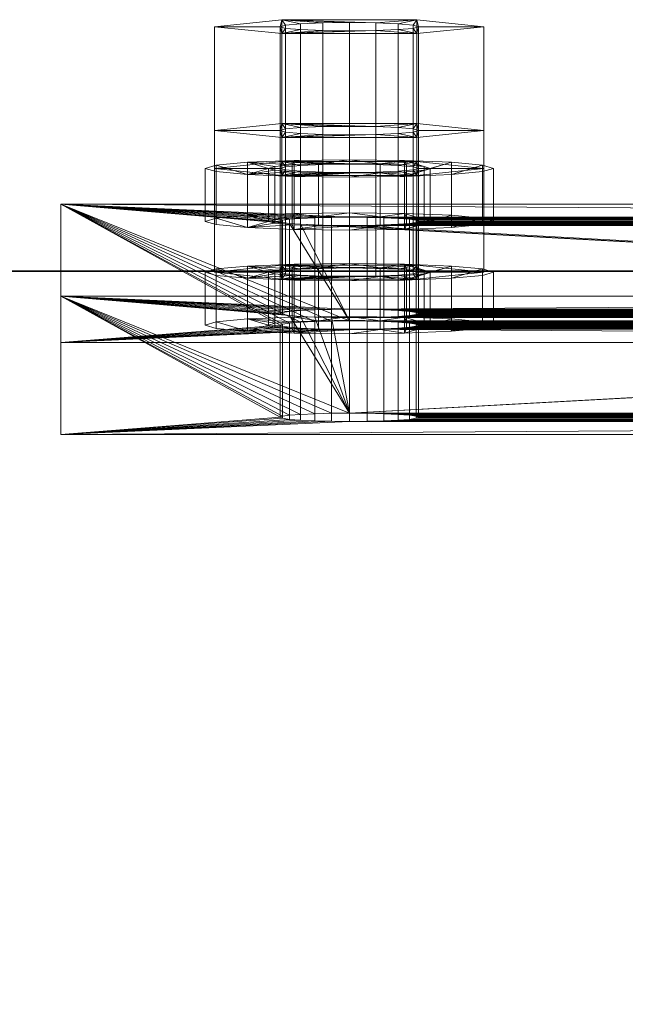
# Model space of a CAD drawing. Extents: x -0.3 to 41.3, y 0 to 17.8.
# Tile 389 of 625: x 22.2969 to 22.3494, y 9.0724 to 9.1578. Entities that reach past the tile are written whole.
import ezdxf

# ---------------------------------------------------------------- set-up
doc = ezdxf.new("R2010")
doc.units = 0
doc.header["$MEASUREMENT"] = 0
for name, color, linetype, lineweight in [('ANILHAS', 135, 'Continuous', 0), ('PLACAS_DE_BASE', 144, 'Continuous', 0), ('PORCAS', 157, 'Continuous', 0)]:
    doc.layers.add(name, color=color, linetype=linetype, lineweight=lineweight)
for name, color, linetype in [('V110', 7, 'Continuous'), ('V211', 7, 'Continuous'), ('V304', 7, 'Continuous')]:
    doc.layers.add(name, color=color, linetype=linetype)

msp = doc.modelspace()

# ---------------------------------------------------------------- linework, layer by layer
at = {"layer": 'V110', "color": 252, "true_color": 0x838383}
for points, invisible_edges in [([(24.88823, 9.13598, 196.60001), (18.82079, 9.13598, 196.60001), (18.82079, 8.98598, 196.60001)], 12), ([(24.88823, 9.13598, 196.00001), (18.82079, 9.13598, 196.00001), (18.82079, 8.98598, 196.00001)], 12), ([(24.88823, 9.13598, 196.60001), (18.82079, 8.98598, 196.60001), (24.88823, 8.98598, 196.60001)], 9), ([(24.88823, 9.13598, 196.00001), (18.82079, 8.98598, 196.00001), (24.88823, 8.98598, 196.00001)], 9)]:
    msp.add_3dface(points, dxfattribs=dict(at, invisible_edges=invisible_edges))
msp.add_3dface([(24.88823, 9.13598, 196.60001), (18.82079, 9.13598, 196.60001), (18.82079, 9.13598, 196.00001), (24.88823, 9.13598, 196.00001)], dxfattribs=at)
at = {"layer": 'V211', "color": 252, "true_color": 0x838383}
for points, invisible_edges in [([(24.88823, 9.13598, 199.55), (18.82079, 9.13598, 199.55), (18.82079, 8.98598, 199.55)], 12), ([(24.88823, 9.13598, 198.95), (18.82079, 9.13598, 198.95), (18.82079, 8.98598, 198.95)], 12), ([(24.88823, 9.13598, 199.55), (18.82079, 8.98598, 199.55), (24.88823, 8.98598, 199.55)], 9), ([(24.88823, 9.13598, 198.95), (18.82079, 8.98598, 198.95), (24.88823, 8.98598, 198.95)], 9)]:
    msp.add_3dface(points, dxfattribs=dict(at, invisible_edges=invisible_edges))
msp.add_3dface([(24.88823, 9.13598, 199.55), (18.82079, 9.13598, 199.55), (18.82079, 9.13598, 198.95), (24.88823, 9.13598, 198.95)], dxfattribs=at)
at = {"layer": 'V304', "color": 252, "true_color": 0x838383}
for points, invisible_edges in [([(24.88823, 9.13598, 200.60001), (18.82079, 9.13598, 200.60001), (18.82079, 8.98598, 200.60001)], 12), ([(24.88823, 9.13598, 200.30001), (18.82079, 9.13598, 200.30001), (18.82079, 8.98598, 200.30001)], 12), ([(24.88823, 9.13598, 200.60001), (18.82079, 8.98598, 200.60001), (24.88823, 8.98598, 200.60001)], 9), ([(24.88823, 9.13598, 200.30001), (18.82079, 8.98598, 200.30001), (24.88823, 8.98598, 200.30001)], 9)]:
    msp.add_3dface(points, dxfattribs=dict(at, invisible_edges=invisible_edges))
msp.add_3dface([(24.88823, 9.13598, 200.60001), (18.82079, 9.13598, 200.60001), (18.82079, 9.13598, 200.30001), (24.88823, 9.13598, 200.30001)], dxfattribs=at)

# ---------------------------------------------------------------- meshes
at = {"layer": 'ANILHAS'}
mesh = msp.add_polyface(dxfattribs=at)
corners = [(22.31295, 9.1403, 199.57206), (22.31295, 9.14489, 199.57178), (22.3139, 9.14002, 199.56729), (22.3139, 9.14059, 199.57683), (22.3139, 9.14461, 199.56701), (22.3139, 9.14518, 199.57656), (22.31661, 9.13977, 199.56324), (22.31661, 9.14083, 199.58088), (22.31661, 9.14436, 199.56296), (22.31661, 9.14542, 199.58061), (22.31845, 9.1403, 199.57206), (22.31845, 9.14489, 199.57178), (22.31898, 9.14014, 199.56938), (22.31898, 9.14046, 199.57474), (22.31898, 9.14473, 199.56911), (22.31898, 9.14505, 199.57446), (22.3205, 9.14, 199.56712), (22.3205, 9.1406, 199.577), (22.3205, 9.1446, 199.56684), (22.3205, 9.14519, 199.57673), (22.32067, 9.13961, 199.56053), (22.32067, 9.14099, 199.58359), (22.32067, 9.1442, 199.56025), (22.32067, 9.14559, 199.58331), (22.32277, 9.13991, 199.5656), (22.32277, 9.14069, 199.57852), (22.32277, 9.14451, 199.56533), (22.32277, 9.14528, 199.57824), (22.32545, 9.13955, 199.55958), (22.32545, 9.13988, 199.56507), (22.32545, 9.14072, 199.57905), (22.32545, 9.14105, 199.58454), (22.32545, 9.14414, 199.55931), (22.32545, 9.14447, 199.5648), (22.32545, 9.14531, 199.57877), (22.32545, 9.14564, 199.58426), (22.32813, 9.13991, 199.5656), (22.32813, 9.14069, 199.57852), (22.32813, 9.14451, 199.56533), (22.32813, 9.14528, 199.57824), (22.33023, 9.13961, 199.56053), (22.33023, 9.14099, 199.58359), (22.33023, 9.1442, 199.56025), (22.33023, 9.14559, 199.58331), (22.3304, 9.14, 199.56712), (22.3304, 9.1406, 199.577), (22.3304, 9.1446, 199.56684), (22.3304, 9.14519, 199.57673), (22.33192, 9.14014, 199.56938), (22.33192, 9.14046, 199.57474), (22.33192, 9.14473, 199.56911), (22.33192, 9.14505, 199.57446), (22.33245, 9.1403, 199.57206), (22.33245, 9.14489, 199.57178), (22.33429, 9.13977, 199.56324), (22.33429, 9.14083, 199.58088), (22.33429, 9.14436, 199.56296), (22.33429, 9.14542, 199.58061), (22.337, 9.14002, 199.56729), (22.337, 9.14059, 199.57683), (22.337, 9.14461, 199.56701), (22.337, 9.14518, 199.57656), (22.33795, 9.1403, 199.57206), (22.33795, 9.14489, 199.57178)]
mesh.append_faces([[corners[k] for k in face] for face in [(0, 3, 5, 1), (3, 7, 9, 5), (7, 21, 23, 9), (21, 31, 35, 23), (31, 41, 43, 35), (41, 55, 57, 43), (55, 59, 61, 57), (59, 62, 63, 61), (62, 58, 60, 63), (58, 54, 56, 60), (54, 40, 42, 56), (40, 28, 32, 42), (28, 20, 22, 32), (20, 6, 8, 22), (6, 2, 4, 8), (2, 0, 1, 4), (10, 12, 14, 11), (12, 16, 18, 14), (16, 24, 26, 18), (24, 29, 33, 26), (29, 36, 38, 33), (36, 44, 46, 38), (44, 48, 50, 46), (48, 52, 53, 50), (52, 49, 51, 53), (49, 45, 47, 51), (45, 37, 39, 47), (37, 30, 34, 39), (30, 25, 27, 34), (25, 17, 19, 27), (17, 13, 15, 19), (13, 10, 11, 15)]])
mesh.append_faces([[corners[k] for k in face] for face in [(59, 58, 62), (2, 3, 0), (60, 61, 63), (5, 4, 1)]], dxfattribs={"vtx0": -1})
mesh.append_faces([[corners[k] for k in face] for face in [(41, 52, 55), (52, 41, 49), (49, 41, 45), (45, 41, 37), (37, 31, 30), (30, 31, 25), (25, 21, 17), (17, 7, 13), (13, 7, 10), (58, 59, 54), (54, 55, 40), (40, 36, 28), (28, 29, 20), (20, 16, 6), (6, 3, 2), (61, 56, 57), (53, 42, 50), (50, 42, 46), (46, 42, 38), (38, 32, 33), (33, 22, 26), (26, 22, 18), (18, 8, 14), (14, 8, 11), (9, 8, 5), (43, 39, 35), (35, 27, 23), (23, 19, 9)]], dxfattribs={"vtx0": -1, "vtx1": -1})
mesh.append_faces([[corners[k] for k in face] for face in [(40, 55, 52), (6, 10, 7), (57, 42, 53), (11, 8, 9)]], dxfattribs={"vtx0": -1, "vtx1": -1, "vtx2": -1})
mesh.append_faces([[corners[k] for k in face] for face in [(37, 41, 31), (25, 31, 21), (17, 21, 7), (54, 59, 55), (40, 52, 48), (40, 48, 44), (40, 44, 36), (28, 36, 29), (20, 29, 24), (20, 24, 16), (6, 16, 12), (6, 12, 10), (6, 7, 3), (61, 60, 56), (57, 56, 42), (38, 42, 32), (33, 32, 22), (18, 22, 8), (5, 8, 4), (53, 43, 57), (43, 53, 51), (43, 51, 47), (43, 47, 39), (35, 39, 34), (35, 34, 27), (23, 27, 19), (9, 19, 15), (9, 15, 11)]], dxfattribs={"vtx0": -1, "vtx2": -1})
mesh = msp.add_polyface(dxfattribs=at)
corners = [(22.31295, 9.13131, 199.42233), (22.31295, 9.1359, 199.42205), (22.3139, 9.13102, 199.41756), (22.3139, 9.13159, 199.4271), (22.3139, 9.13561, 199.41728), (22.3139, 9.13618, 199.42683), (22.31661, 9.13077, 199.41351), (22.31661, 9.13184, 199.43115), (22.31661, 9.13537, 199.41323), (22.31661, 9.13643, 199.43088), (22.31845, 9.13131, 199.42233), (22.31845, 9.1359, 199.42205), (22.31898, 9.13114, 199.41965), (22.31898, 9.13147, 199.42501), (22.31898, 9.13574, 199.41938), (22.31898, 9.13606, 199.42473), (22.3205, 9.13101, 199.41739), (22.3205, 9.1316, 199.42727), (22.3205, 9.1356, 199.41711), (22.3205, 9.13619, 199.427), (22.32067, 9.13061, 199.4108), (22.32067, 9.132, 199.43386), (22.32067, 9.1352, 199.41053), (22.32067, 9.13659, 199.43358), (22.32277, 9.13092, 199.41587), (22.32277, 9.13169, 199.42879), (22.32277, 9.13551, 199.4156), (22.32277, 9.13628, 199.42851), (22.32545, 9.13056, 199.40985), (22.32545, 9.13089, 199.41534), (22.32545, 9.13173, 199.42932), (22.32545, 9.13205, 199.43481), (22.32545, 9.13515, 199.40958), (22.32545, 9.13548, 199.41507), (22.32545, 9.13632, 199.42904), (22.32545, 9.13665, 199.43453), (22.32813, 9.13092, 199.41587), (22.32813, 9.13169, 199.42879), (22.32813, 9.13551, 199.4156), (22.32813, 9.13628, 199.42851), (22.33023, 9.13061, 199.4108), (22.33023, 9.132, 199.43386), (22.33023, 9.1352, 199.41053), (22.33023, 9.13659, 199.43358), (22.3304, 9.13101, 199.41739), (22.3304, 9.1316, 199.42727), (22.3304, 9.1356, 199.41711), (22.3304, 9.13619, 199.427), (22.33192, 9.13114, 199.41965), (22.33192, 9.13147, 199.42501), (22.33192, 9.13574, 199.41938), (22.33192, 9.13606, 199.42473), (22.33245, 9.13131, 199.42233), (22.33245, 9.1359, 199.42205), (22.33429, 9.13077, 199.41351), (22.33429, 9.13184, 199.43115), (22.33429, 9.13537, 199.41323), (22.33429, 9.13643, 199.43088), (22.337, 9.13102, 199.41756), (22.337, 9.13159, 199.4271), (22.337, 9.13561, 199.41728), (22.337, 9.13618, 199.42683), (22.33795, 9.13131, 199.42233), (22.33795, 9.1359, 199.42205)]
mesh.append_faces([[corners[k] for k in face] for face in [(0, 3, 5, 1), (3, 7, 9, 5), (7, 21, 23, 9), (21, 31, 35, 23), (31, 41, 43, 35), (41, 55, 57, 43), (55, 59, 61, 57), (59, 62, 63, 61), (62, 58, 60, 63), (58, 54, 56, 60), (54, 40, 42, 56), (40, 28, 32, 42), (28, 20, 22, 32), (20, 6, 8, 22), (6, 2, 4, 8), (2, 0, 1, 4), (10, 12, 14, 11), (12, 16, 18, 14), (16, 24, 26, 18), (24, 29, 33, 26), (29, 36, 38, 33), (36, 44, 46, 38), (44, 48, 50, 46), (48, 52, 53, 50), (52, 49, 51, 53), (49, 45, 47, 51), (45, 37, 39, 47), (37, 30, 34, 39), (30, 25, 27, 34), (25, 17, 19, 27), (17, 13, 15, 19), (13, 10, 11, 15)]])
mesh.append_faces([[corners[k] for k in face] for face in [(59, 58, 62), (2, 3, 0), (60, 61, 63), (5, 4, 1)]], dxfattribs={"vtx0": -1})
mesh.append_faces([[corners[k] for k in face] for face in [(41, 52, 55), (52, 41, 49), (49, 41, 45), (45, 41, 37), (37, 31, 30), (30, 31, 25), (25, 21, 17), (17, 7, 13), (13, 7, 10), (58, 59, 54), (54, 55, 40), (40, 36, 28), (28, 29, 20), (20, 16, 6), (6, 3, 2), (61, 56, 57), (53, 42, 50), (50, 42, 46), (46, 42, 38), (38, 32, 33), (33, 22, 26), (26, 22, 18), (18, 8, 14), (14, 8, 11), (9, 8, 5), (43, 39, 35), (35, 27, 23), (23, 19, 9)]], dxfattribs={"vtx0": -1, "vtx1": -1})
mesh.append_faces([[corners[k] for k in face] for face in [(40, 55, 52), (6, 10, 7), (57, 42, 53), (11, 8, 9)]], dxfattribs={"vtx0": -1, "vtx1": -1, "vtx2": -1})
mesh.append_faces([[corners[k] for k in face] for face in [(37, 41, 31), (25, 31, 21), (17, 21, 7), (54, 59, 55), (40, 52, 48), (40, 48, 44), (40, 44, 36), (28, 36, 29), (20, 29, 24), (20, 24, 16), (6, 16, 12), (6, 12, 10), (6, 7, 3), (61, 60, 56), (57, 56, 42), (38, 42, 32), (33, 32, 22), (18, 22, 8), (5, 8, 4), (53, 43, 57), (43, 53, 51), (43, 51, 47), (43, 47, 39), (35, 39, 34), (35, 34, 27), (23, 27, 19), (9, 19, 15), (9, 15, 11)]], dxfattribs={"vtx0": -1, "vtx2": -1})
at = {"layer": 'PLACAS_DE_BASE'}
mesh = msp.add_polyface(dxfattribs=at)
corners = [(22.30045, 9.12182, 199.39786), (22.31945, 9.12332, 199.42281), (22.30045, 9.13382, 199.5975), (22.31965, 9.12323, 199.42126), (22.32025, 9.12314, 199.41982), (22.32121, 9.12307, 199.41858), (22.32245, 9.12301, 199.41763), (22.3239, 9.12297, 199.41703), (22.31965, 9.12341, 199.42437), (22.32025, 9.1235, 199.42581), (22.32121, 9.12357, 199.42705), (22.32245, 9.12363, 199.428), (22.3239, 9.12367, 199.4286), (22.32545, 9.12368, 199.4288), (22.32025, 9.13214, 199.56955), (22.31965, 9.13222, 199.57099), (22.31945, 9.13232, 199.57254), (22.31965, 9.13241, 199.5741), (22.32025, 9.1325, 199.57554), (22.32121, 9.13257, 199.57678), (22.32245, 9.13263, 199.57773), (22.3239, 9.13266, 199.57833), (22.3239, 9.13096, 199.41655), (22.30045, 9.12981, 199.39738), (22.32245, 9.13099, 199.41715), (22.32121, 9.13105, 199.4181), (22.32025, 9.13113, 199.41934), (22.31965, 9.13121, 199.42079), (22.31945, 9.13131, 199.42234), (22.30045, 9.1418, 199.59702), (22.31965, 9.1314, 199.42389), (22.32025, 9.13149, 199.42533), (22.32121, 9.13156, 199.42657), (22.32245, 9.13162, 199.42752), (22.3239, 9.13165, 199.42812), (22.32545, 9.13167, 199.42832), (22.32025, 9.14012, 199.56907), (22.31965, 9.14021, 199.57051), (22.31945, 9.1403, 199.57207), (22.31965, 9.1404, 199.57362), (22.32025, 9.14048, 199.57506), (22.32121, 9.14056, 199.5763), (22.32245, 9.14061, 199.57725), (22.3239, 9.14065, 199.57785)]
mesh.append_faces([[corners[k] for k in face] for face in [(0, 2, 29, 23)]])
mesh.append_faces([[corners[k] for k in face] for face in [(0, 1, 2), (1, 0, 3), (3, 0, 4), (4, 0, 5), (5, 0, 6), (6, 0, 7), (22, 23, 24), (24, 23, 25), (25, 23, 26), (26, 23, 27), (27, 23, 28), (28, 29, 30), (30, 29, 31), (31, 29, 32), (32, 29, 33), (33, 29, 34), (36, 29, 37), (37, 29, 38), (38, 29, 39), (39, 29, 40), (40, 29, 41), (41, 29, 42), (42, 29, 43)]], dxfattribs={"vtx0": -1, "vtx1": -1})
mesh.append_faces([[corners[k] for k in face] for face in [(2, 13, 14), (35, 29, 36)]], dxfattribs={"vtx0": -1, "vtx1": -1, "vtx2": -1})
mesh.append_faces([[corners[k] for k in face] for face in [(2, 1, 8), (2, 8, 9), (2, 9, 10), (2, 10, 11), (2, 11, 12), (2, 14, 15), (2, 15, 16), (2, 16, 17), (2, 17, 18), (2, 18, 19), (2, 19, 20), (2, 20, 21), (28, 23, 29)]], dxfattribs={"vtx0": -1, "vtx2": -1})
mesh = msp.add_polyface(dxfattribs=at)
corners = [(22.3239, 9.12297, 199.41703), (22.30045, 9.12182, 199.39786), (22.32545, 9.12296, 199.41683), (22.30045, 9.13382, 199.5975), (22.3239, 9.12367, 199.4286), (22.32545, 9.12368, 199.4288), (22.32025, 9.13214, 199.56955), (22.32121, 9.13206, 199.56831), (22.32245, 9.132, 199.56736), (22.3239, 9.13197, 199.56676), (22.32545, 9.13196, 199.56656), (22.3239, 9.13266, 199.57833), (22.32545, 9.13268, 199.57853), (22.32545, 9.13095, 199.41635), (22.30045, 9.12981, 199.39738), (22.3239, 9.13096, 199.41655), (22.3239, 9.13165, 199.42812), (22.30045, 9.1418, 199.59702), (22.32545, 9.13167, 199.42832), (22.32025, 9.14012, 199.56907), (22.32121, 9.14005, 199.56783), (22.3239, 9.14065, 199.57785), (22.32545, 9.14066, 199.57805), (22.31945, 9.12332, 199.42281), (22.31965, 9.12323, 199.42126), (22.31965, 9.13121, 199.42079), (22.31945, 9.13131, 199.42234), (22.32025, 9.12314, 199.41982), (22.32025, 9.13113, 199.41934), (22.32121, 9.12307, 199.41858), (22.32121, 9.13105, 199.4181), (22.32245, 9.12301, 199.41763), (22.32245, 9.13099, 199.41715), (22.327, 9.12297, 199.41703), (22.327, 9.13096, 199.41655), (22.327, 9.12367, 199.4286), (22.327, 9.13165, 199.42812), (22.32245, 9.12363, 199.428), (22.32245, 9.13162, 199.42752), (22.32121, 9.12357, 199.42705), (22.32121, 9.13156, 199.42657), (22.32025, 9.1235, 199.42581), (22.32025, 9.13149, 199.42533), (22.31965, 9.12341, 199.42437), (22.31965, 9.1314, 199.42389), (22.31945, 9.13232, 199.57254), (22.31965, 9.13222, 199.57099), (22.31965, 9.14021, 199.57051), (22.31945, 9.1403, 199.57207), (22.32245, 9.13999, 199.56688), (22.3239, 9.13995, 199.56628), (22.32545, 9.13994, 199.56608), (22.327, 9.13197, 199.56676), (22.327, 9.13995, 199.56628), (22.327, 9.13266, 199.57833), (22.327, 9.14065, 199.57785), (22.32245, 9.13263, 199.57773), (22.32245, 9.14061, 199.57725), (22.32121, 9.13257, 199.57678), (22.32121, 9.14056, 199.5763), (22.32025, 9.1325, 199.57554), (22.32025, 9.14048, 199.57506), (22.31965, 9.13241, 199.5741), (22.31965, 9.1404, 199.57362)]
mesh.append_faces([[corners[k] for k in face] for face in [(23, 24, 25, 26), (24, 27, 28, 25), (27, 29, 30, 28), (29, 31, 32, 30), (31, 0, 15, 32), (0, 2, 13, 15), (2, 33, 34, 13), (35, 5, 18, 36), (5, 4, 16, 18), (4, 37, 38, 16), (37, 39, 40, 38), (39, 41, 42, 40), (41, 43, 44, 42), (43, 23, 26, 44), (45, 46, 47, 48), (46, 6, 19, 47), (6, 7, 20, 19), (7, 8, 49, 20), (8, 9, 50, 49), (9, 10, 51, 50), (10, 52, 53, 51), (54, 12, 22, 55), (12, 11, 21, 22), (11, 56, 57, 21), (56, 58, 59, 57), (58, 60, 61, 59), (60, 62, 63, 61), (62, 45, 48, 63)]])
mesh.append_faces([[corners[k] for k in face] for face in [(0, 1, 2), (6, 5, 7), (7, 5, 8), (8, 5, 9), (9, 5, 10), (13, 14, 15), (16, 17, 18), (21, 17, 22)]], dxfattribs={"vtx0": -1, "vtx1": -1})
mesh.append_faces([[corners[k] for k in face] for face in [(3, 4, 5), (3, 11, 12), (18, 19, 20)]], dxfattribs={"vtx0": -1, "vtx2": -1})
mesh = msp.add_polyface(dxfattribs=at)
corners = [(22.32545, 9.12296, 199.41683), (22.30045, 9.12182, 199.39786), (22.47545, 9.12296, 199.41683), (22.32545, 9.13196, 199.56656), (22.32545, 9.12368, 199.4288), (22.47545, 9.13196, 199.56656), (22.30045, 9.13382, 199.5975), (22.32545, 9.13268, 199.57853), (22.50045, 9.13382, 199.5975), (22.4739, 9.13197, 199.56676), (22.327, 9.13197, 199.56676), (22.47245, 9.132, 199.56736), (22.32845, 9.132, 199.56736), (22.327, 9.13266, 199.57833), (22.47545, 9.13268, 199.57853), (22.4739, 9.12297, 199.41703), (22.327, 9.12297, 199.41703), (22.47245, 9.12301, 199.41763), (22.32845, 9.12301, 199.41763), (22.327, 9.12367, 199.4286), (22.47545, 9.12368, 199.4288), (22.30045, 9.12981, 199.39738), (22.32545, 9.13095, 199.41635), (22.50045, 9.12981, 199.39738), (22.32545, 9.13167, 199.42832), (22.32121, 9.14005, 199.56783), (22.47545, 9.13167, 199.42832), (22.32245, 9.13999, 199.56688), (22.3239, 9.13995, 199.56628), (22.32545, 9.13994, 199.56608), (22.32545, 9.14066, 199.57805), (22.30045, 9.1418, 199.59702), (22.47545, 9.14066, 199.57805), (22.327, 9.13995, 199.56628), (22.47545, 9.13994, 199.56608), (22.4739, 9.14065, 199.57785), (22.327, 9.14065, 199.57785), (22.327, 9.13096, 199.41655), (22.47545, 9.13095, 199.41635), (22.4739, 9.13165, 199.42812), (22.327, 9.13165, 199.42812), (22.32845, 9.13099, 199.41715), (22.32969, 9.12307, 199.41858), (22.32969, 9.13105, 199.4181), (22.33065, 9.12314, 199.41982), (22.33065, 9.13113, 199.41934), (22.33125, 9.12323, 199.42126), (22.33125, 9.13121, 199.42079), (22.33145, 9.12332, 199.42281), (22.33145, 9.13131, 199.42234), (22.33125, 9.12341, 199.42437), (22.33125, 9.1314, 199.42389), (22.33065, 9.1235, 199.42581), (22.33065, 9.13149, 199.42533), (22.32969, 9.12357, 199.42705), (22.32969, 9.13156, 199.42657), (22.32845, 9.12363, 199.428), (22.32845, 9.13162, 199.42752), (22.32845, 9.13999, 199.56688), (22.32969, 9.13206, 199.56831), (22.32969, 9.14005, 199.56783), (22.33065, 9.13214, 199.56955), (22.33065, 9.14012, 199.56907), (22.33125, 9.13222, 199.57099), (22.33125, 9.14021, 199.57051), (22.33145, 9.13232, 199.57254), (22.33145, 9.1403, 199.57207), (22.33125, 9.13241, 199.5741), (22.33125, 9.1404, 199.57362), (22.33065, 9.1325, 199.57554), (22.33065, 9.14048, 199.57506), (22.32969, 9.13257, 199.57678), (22.32969, 9.14056, 199.5763), (22.32845, 9.13263, 199.57773), (22.32845, 9.14061, 199.57725)]
mesh.append_faces([[corners[k] for k in face] for face in [(16, 18, 41, 37), (18, 42, 43, 41), (42, 44, 45, 43), (44, 46, 47, 45), (46, 48, 49, 47), (48, 50, 51, 49), (50, 52, 53, 51), (52, 54, 55, 53), (54, 56, 57, 55), (56, 19, 40, 57), (10, 12, 58, 33), (12, 59, 60, 58), (59, 61, 62, 60), (61, 63, 64, 62), (63, 65, 66, 64), (65, 67, 68, 66), (67, 69, 70, 68), (69, 71, 72, 70), (71, 73, 74, 72), (73, 13, 36, 74)]])
mesh.append_faces([[corners[k] for k in face] for face in [(6, 7, 8), (3, 9, 10), (10, 11, 12), (13, 14, 7), (0, 15, 16), (16, 17, 18), (19, 20, 4), (21, 22, 23), (33, 34, 29), (37, 38, 22)]], dxfattribs={"vtx0": -1, "vtx1": -1})
mesh.append_faces([[corners[k] for k in face] for face in [(0, 1, 2), (3, 4, 5), (24, 25, 26), (30, 31, 32)]], dxfattribs={"vtx0": -1, "vtx1": -1, "vtx2": -1})
mesh.append_faces([[corners[k] for k in face] for face in [(26, 25, 27), (26, 27, 28), (26, 28, 29), (35, 36, 30), (39, 40, 24)]], dxfattribs={"vtx0": -1, "vtx2": -1})
mesh = msp.add_polyface(dxfattribs=at)
corners = [(22.4739, 9.13197, 199.56676), (22.32545, 9.13196, 199.56656), (22.47545, 9.13196, 199.56656), (22.327, 9.13197, 199.56676), (22.47245, 9.132, 199.56736), (22.32845, 9.132, 199.56736), (22.47121, 9.13206, 199.56831), (22.32969, 9.13206, 199.56831), (22.47025, 9.13214, 199.56955), (22.33065, 9.13214, 199.56955), (22.46965, 9.13222, 199.57099), (22.33125, 9.13222, 199.57099), (22.46945, 9.13232, 199.57254), (22.33145, 9.13232, 199.57254), (22.46965, 9.13241, 199.5741), (22.33125, 9.13241, 199.5741), (22.47025, 9.1325, 199.57554), (22.33065, 9.1325, 199.57554), (22.47121, 9.13257, 199.57678), (22.32969, 9.13257, 199.57678), (22.47245, 9.13263, 199.57773), (22.4739, 9.12297, 199.41703), (22.32545, 9.12296, 199.41683), (22.47545, 9.12296, 199.41683), (22.327, 9.12297, 199.41703), (22.47245, 9.12301, 199.41763), (22.32845, 9.12301, 199.41763), (22.47121, 9.12307, 199.41858), (22.32969, 9.12307, 199.41858), (22.47025, 9.12314, 199.41982), (22.33065, 9.12314, 199.41982), (22.46965, 9.12323, 199.42126), (22.33125, 9.12323, 199.42126), (22.46945, 9.12332, 199.42281), (22.33145, 9.12332, 199.42281), (22.46965, 9.12341, 199.42437), (22.33125, 9.12341, 199.42437), (22.47025, 9.1235, 199.42581), (22.33065, 9.1235, 199.42581), (22.47121, 9.12357, 199.42705), (22.32969, 9.12357, 199.42705), (22.47245, 9.12363, 199.428), (22.47245, 9.13999, 199.56688), (22.32969, 9.14005, 199.56783), (22.47121, 9.14005, 199.56783), (22.33065, 9.14012, 199.56907), (22.47025, 9.14012, 199.56907), (22.33125, 9.14021, 199.57051), (22.46965, 9.14021, 199.57051), (22.33145, 9.1403, 199.57207), (22.46945, 9.1403, 199.57207), (22.33125, 9.1404, 199.57362), (22.46965, 9.1404, 199.57362), (22.33065, 9.14048, 199.57506), (22.47025, 9.14048, 199.57506), (22.32969, 9.14056, 199.5763), (22.47121, 9.14056, 199.5763), (22.32845, 9.14061, 199.57725), (22.47245, 9.14061, 199.57725), (22.327, 9.14065, 199.57785), (22.4739, 9.14065, 199.57785), (22.47245, 9.13099, 199.41715), (22.32969, 9.13105, 199.4181), (22.47121, 9.13105, 199.4181), (22.33065, 9.13113, 199.41934), (22.47025, 9.13113, 199.41934), (22.33125, 9.13121, 199.42079), (22.46965, 9.13121, 199.42079), (22.33145, 9.13131, 199.42234), (22.46945, 9.13131, 199.42234), (22.33125, 9.1314, 199.42389), (22.46965, 9.1314, 199.42389), (22.33065, 9.13149, 199.42533), (22.47025, 9.13149, 199.42533), (22.32969, 9.13156, 199.42657), (22.47121, 9.13156, 199.42657), (22.32845, 9.13162, 199.42752), (22.47245, 9.13162, 199.42752), (22.327, 9.13165, 199.42812), (22.4739, 9.13165, 199.42812), (22.30045, 9.13382, 199.5975), (22.50045, 9.13382, 199.5975), (22.50045, 9.1418, 199.59702), (22.30045, 9.1418, 199.59702)]
mesh.append_faces([[corners[k] for k in face] for face in [(80, 81, 82, 83)]])
mesh.append_faces([[corners[k] for k in face] for face in [(0, 1, 2), (21, 22, 23), (42, 43, 44), (44, 45, 46), (46, 47, 48), (48, 49, 50), (50, 51, 52), (52, 53, 54), (54, 55, 56), (56, 57, 58), (58, 59, 60), (61, 62, 63), (63, 64, 65), (65, 66, 67), (67, 68, 69), (69, 70, 71), (71, 72, 73), (73, 74, 75), (75, 76, 77), (77, 78, 79)]], dxfattribs={"vtx0": -1, "vtx1": -1})
mesh.append_faces([[corners[k] for k in face] for face in [(3, 0, 4), (5, 4, 6), (7, 6, 8), (9, 8, 10), (11, 10, 12), (13, 12, 14), (15, 14, 16), (17, 16, 18), (19, 18, 20), (24, 21, 25), (26, 25, 27), (28, 27, 29), (30, 29, 31), (32, 31, 33), (34, 33, 35), (36, 35, 37), (38, 37, 39), (40, 39, 41)]], dxfattribs={"vtx0": -1, "vtx2": -1})
mesh = msp.add_polyface(dxfattribs=at)
corners = [(22.50045, 9.12182, 199.39786), (22.47545, 9.12296, 199.41683), (22.30045, 9.12182, 199.39786), (22.47545, 9.12368, 199.4288), (22.47969, 9.13206, 199.56831), (22.32545, 9.12368, 199.4288), (22.47845, 9.132, 199.56736), (22.477, 9.13197, 199.56676), (22.47545, 9.13196, 199.56656), (22.47545, 9.13268, 199.57853), (22.50045, 9.13382, 199.5975), (22.32545, 9.13268, 199.57853), (22.32845, 9.13263, 199.57773), (22.47245, 9.13263, 199.57773), (22.4739, 9.13266, 199.57833), (22.327, 9.13266, 199.57833), (22.32845, 9.12363, 199.428), (22.47245, 9.12363, 199.428), (22.4739, 9.12367, 199.4286), (22.327, 9.12367, 199.4286), (22.47545, 9.13095, 199.41635), (22.50045, 9.12981, 199.39738), (22.32545, 9.13095, 199.41635), (22.47545, 9.13994, 199.56608), (22.47545, 9.13167, 199.42832), (22.32545, 9.13994, 199.56608), (22.50045, 9.1418, 199.59702), (22.47545, 9.14066, 199.57805), (22.30045, 9.1418, 199.59702), (22.327, 9.13995, 199.56628), (22.4739, 9.13995, 199.56628), (22.32845, 9.13999, 199.56688), (22.47245, 9.13999, 199.56688), (22.4739, 9.14065, 199.57785), (22.32545, 9.14066, 199.57805), (22.327, 9.13096, 199.41655), (22.4739, 9.13096, 199.41655), (22.32845, 9.13099, 199.41715), (22.47245, 9.13099, 199.41715), (22.4739, 9.13165, 199.42812), (22.32545, 9.13167, 199.42832), (22.46945, 9.12332, 199.42281), (22.46965, 9.12323, 199.42126), (22.46965, 9.13121, 199.42079), (22.46945, 9.13131, 199.42234), (22.47025, 9.12314, 199.41982), (22.47025, 9.13113, 199.41934), (22.47121, 9.12307, 199.41858), (22.47121, 9.13105, 199.4181), (22.47245, 9.12301, 199.41763), (22.4739, 9.12297, 199.41703), (22.47245, 9.13162, 199.42752), (22.47121, 9.12357, 199.42705), (22.47121, 9.13156, 199.42657), (22.47025, 9.1235, 199.42581), (22.47025, 9.13149, 199.42533), (22.46965, 9.12341, 199.42437), (22.46965, 9.1314, 199.42389), (22.46945, 9.13232, 199.57254), (22.46965, 9.13222, 199.57099), (22.46965, 9.14021, 199.57051), (22.46945, 9.1403, 199.57207), (22.47025, 9.13214, 199.56955), (22.47025, 9.14012, 199.56907), (22.47121, 9.13206, 199.56831), (22.47121, 9.14005, 199.56783), (22.47245, 9.132, 199.56736), (22.4739, 9.13197, 199.56676), (22.47245, 9.14061, 199.57725), (22.47121, 9.13257, 199.57678), (22.47121, 9.14056, 199.5763), (22.47025, 9.1325, 199.57554), (22.47025, 9.14048, 199.57506), (22.46965, 9.13241, 199.5741), (22.46965, 9.1404, 199.57362)]
mesh.append_faces([[corners[k] for k in face] for face in [(41, 42, 43, 44), (42, 45, 46, 43), (45, 47, 48, 46), (47, 49, 38, 48), (49, 50, 36, 38), (18, 17, 51, 39), (17, 52, 53, 51), (52, 54, 55, 53), (54, 56, 57, 55), (56, 41, 44, 57), (58, 59, 60, 61), (59, 62, 63, 60), (62, 64, 65, 63), (64, 66, 32, 65), (66, 67, 30, 32), (14, 13, 68, 33), (13, 69, 70, 68), (69, 71, 72, 70), (71, 73, 74, 72), (73, 58, 61, 74)]])
mesh.append_faces([[corners[k] for k in face] for face in [(0, 1, 2), (26, 27, 28), (23, 29, 30), (30, 31, 32), (33, 34, 27), (20, 35, 36), (36, 37, 38), (39, 40, 24)]], dxfattribs={"vtx0": -1, "vtx1": -1})
mesh.append_faces([[corners[k] for k in face] for face in [(3, 4, 5), (9, 10, 11), (20, 21, 22), (23, 24, 25)]], dxfattribs={"vtx0": -1, "vtx1": -1, "vtx2": -1})
mesh.append_faces([[corners[k] for k in face] for face in [(5, 4, 6), (5, 6, 7), (5, 7, 8), (12, 13, 14), (15, 14, 9), (16, 17, 18), (19, 18, 3)]], dxfattribs={"vtx0": -1, "vtx2": -1})
mesh = msp.add_polyface(dxfattribs=at)
corners = [(22.32845, 9.132, 199.56736), (22.47121, 9.13206, 199.56831), (22.32969, 9.13206, 199.56831), (22.47025, 9.13214, 199.56955), (22.33065, 9.13214, 199.56955), (22.46965, 9.13222, 199.57099), (22.33125, 9.13222, 199.57099), (22.46945, 9.13232, 199.57254), (22.33145, 9.13232, 199.57254), (22.46965, 9.13241, 199.5741), (22.33125, 9.13241, 199.5741), (22.47025, 9.1325, 199.57554), (22.33065, 9.1325, 199.57554), (22.47121, 9.13257, 199.57678), (22.32969, 9.13257, 199.57678), (22.47245, 9.13263, 199.57773), (22.32845, 9.13263, 199.57773), (22.4739, 9.13266, 199.57833), (22.327, 9.13266, 199.57833), (22.32845, 9.12301, 199.41763), (22.47121, 9.12307, 199.41858), (22.32969, 9.12307, 199.41858), (22.47025, 9.12314, 199.41982), (22.33065, 9.12314, 199.41982), (22.46965, 9.12323, 199.42126), (22.33125, 9.12323, 199.42126), (22.46945, 9.12332, 199.42281), (22.33145, 9.12332, 199.42281), (22.46965, 9.12341, 199.42437), (22.33125, 9.12341, 199.42437), (22.47025, 9.1235, 199.42581), (22.33065, 9.1235, 199.42581), (22.47121, 9.12357, 199.42705), (22.32969, 9.12357, 199.42705), (22.47245, 9.12363, 199.428), (22.32845, 9.12363, 199.428), (22.4739, 9.12367, 199.4286), (22.327, 9.12367, 199.4286), (22.4739, 9.13995, 199.56628), (22.327, 9.13995, 199.56628), (22.32845, 9.13999, 199.56688), (22.47245, 9.13999, 199.56688), (22.32969, 9.14005, 199.56783), (22.47121, 9.14005, 199.56783), (22.33065, 9.14012, 199.56907), (22.47025, 9.14012, 199.56907), (22.33125, 9.14021, 199.57051), (22.46965, 9.14021, 199.57051), (22.33145, 9.1403, 199.57207), (22.46945, 9.1403, 199.57207), (22.33125, 9.1404, 199.57362), (22.46965, 9.1404, 199.57362), (22.33065, 9.14048, 199.57506), (22.47025, 9.14048, 199.57506), (22.32969, 9.14056, 199.5763), (22.47121, 9.14056, 199.5763), (22.32845, 9.14061, 199.57725), (22.47245, 9.14061, 199.57725), (22.327, 9.14065, 199.57785), (22.4739, 9.13096, 199.41655), (22.327, 9.13096, 199.41655), (22.32845, 9.13099, 199.41715), (22.47245, 9.13099, 199.41715), (22.32969, 9.13105, 199.4181), (22.47121, 9.13105, 199.4181), (22.33065, 9.13113, 199.41934), (22.47025, 9.13113, 199.41934), (22.33125, 9.13121, 199.42079), (22.46965, 9.13121, 199.42079), (22.33145, 9.13131, 199.42234), (22.46945, 9.13131, 199.42234), (22.33125, 9.1314, 199.42389), (22.46965, 9.1314, 199.42389), (22.33065, 9.13149, 199.42533), (22.47025, 9.13149, 199.42533), (22.32969, 9.13156, 199.42657), (22.47121, 9.13156, 199.42657), (22.32845, 9.13162, 199.42752), (22.47245, 9.13162, 199.42752), (22.327, 9.13165, 199.42812), (22.50045, 9.12182, 199.39786), (22.30045, 9.12182, 199.39786), (22.30045, 9.12981, 199.39738), (22.50045, 9.12981, 199.39738)]
mesh.append_faces([[corners[k] for k in face] for face in [(80, 81, 82, 83)]])
mesh.append_faces([[corners[k] for k in face] for face in [(0, 1, 2), (2, 3, 4), (4, 5, 6), (6, 7, 8), (8, 9, 10), (10, 11, 12), (12, 13, 14), (14, 15, 16), (16, 17, 18), (19, 20, 21), (21, 22, 23), (23, 24, 25), (25, 26, 27), (27, 28, 29), (29, 30, 31), (31, 32, 33), (33, 34, 35), (35, 36, 37)]], dxfattribs={"vtx0": -1, "vtx1": -1})
mesh.append_faces([[corners[k] for k in face] for face in [(38, 39, 40), (41, 40, 42), (43, 42, 44), (45, 44, 46), (47, 46, 48), (49, 48, 50), (51, 50, 52), (53, 52, 54), (55, 54, 56), (57, 56, 58), (59, 60, 61), (62, 61, 63), (64, 63, 65), (66, 65, 67), (68, 67, 69), (70, 69, 71), (72, 71, 73), (74, 73, 75), (76, 75, 77), (78, 77, 79)]], dxfattribs={"vtx0": -1, "vtx2": -1})
at = {"layer": 'PORCAS'}
mesh = msp.add_polyface(dxfattribs=at)
corners = [(22.31377, 9.14489, 199.57178), (22.31377, 9.15717, 199.57105), (22.31945, 9.14489, 199.57178), (22.31945, 9.15717, 199.57105), (22.31961, 9.14429, 199.56169), (22.31961, 9.1455, 199.58188), (22.31961, 9.15657, 199.56095), (22.31961, 9.15778, 199.58114), (22.31991, 9.14476, 199.56949), (22.31991, 9.14503, 199.57408), (22.31991, 9.15703, 199.56875), (22.31991, 9.15731, 199.57334), (22.32121, 9.14464, 199.56755), (22.32121, 9.14515, 199.57602), (22.32121, 9.15692, 199.56681), (22.32121, 9.15743, 199.57528), (22.32315, 9.14456, 199.56625), (22.32315, 9.14523, 199.57731), (22.32315, 9.15684, 199.56552), (22.32315, 9.1575, 199.57658), (22.32545, 9.14453, 199.56579), (22.32545, 9.14525, 199.57777), (22.32545, 9.15681, 199.56506), (22.32545, 9.15753, 199.57704), (22.32775, 9.14456, 199.56625), (22.32775, 9.14523, 199.57731), (22.32775, 9.15684, 199.56552), (22.32775, 9.1575, 199.57658), (22.32969, 9.14464, 199.56755), (22.32969, 9.14515, 199.57602), (22.32969, 9.15692, 199.56681), (22.32969, 9.15743, 199.57528), (22.33099, 9.14476, 199.56949), (22.33099, 9.14503, 199.57408), (22.33099, 9.15703, 199.56875), (22.33099, 9.15731, 199.57334), (22.33129, 9.14429, 199.56169), (22.33129, 9.1455, 199.58188), (22.33129, 9.15657, 199.56095), (22.33129, 9.15778, 199.58114), (22.33145, 9.14489, 199.57178), (22.33145, 9.15717, 199.57105), (22.33712, 9.14489, 199.57178), (22.33712, 9.15717, 199.57105)]
mesh.append_faces([[corners[k] for k in face] for face in [(0, 5, 7, 1), (5, 37, 39, 7), (37, 42, 43, 39), (42, 36, 38, 43), (36, 4, 6, 38), (4, 0, 1, 6), (2, 8, 10, 3), (8, 12, 14, 10), (12, 16, 18, 14), (16, 20, 22, 18), (20, 24, 26, 22), (24, 28, 30, 26), (28, 32, 34, 30), (32, 40, 41, 34), (40, 33, 35, 41), (33, 29, 31, 35), (29, 25, 27, 31), (25, 21, 23, 27), (21, 17, 19, 23), (17, 13, 15, 19), (13, 9, 11, 15), (9, 2, 3, 11)]])
mesh.append_faces([[corners[k] for k in face] for face in [(37, 40, 42), (40, 37, 33), (33, 37, 29), (29, 37, 25), (25, 5, 21), (21, 5, 17), (17, 5, 13), (13, 5, 9), (9, 5, 2), (36, 24, 4), (4, 2, 0), (38, 41, 43), (41, 38, 34), (34, 38, 30), (30, 38, 26), (26, 6, 22), (22, 6, 18), (18, 6, 14), (14, 6, 10), (10, 6, 3), (39, 27, 7), (7, 3, 1)]], dxfattribs={"vtx0": -1, "vtx1": -1})
mesh.append_faces([[corners[k] for k in face] for face in [(25, 37, 5), (2, 5, 0), (40, 36, 42), (36, 40, 32), (36, 32, 28), (36, 28, 24), (4, 24, 20), (4, 20, 16), (4, 16, 12), (4, 12, 8), (4, 8, 2), (26, 38, 6), (3, 6, 1), (41, 39, 43), (39, 41, 35), (39, 35, 31), (39, 31, 27), (7, 27, 23), (7, 23, 19), (7, 19, 15), (7, 15, 11), (7, 11, 3)]], dxfattribs={"vtx0": -1, "vtx2": -1})
mesh = msp.add_polyface(dxfattribs=at)
corners = [(22.31377, 9.1359, 199.42205), (22.31377, 9.14817, 199.42132), (22.31945, 9.1359, 199.42205), (22.31945, 9.14817, 199.42132), (22.31961, 9.13529, 199.41196), (22.31961, 9.1365, 199.43215), (22.31961, 9.14757, 199.41122), (22.31961, 9.14878, 199.43141), (22.31991, 9.13576, 199.41976), (22.31991, 9.13603, 199.42435), (22.31991, 9.14804, 199.41902), (22.31991, 9.14831, 199.42361), (22.32121, 9.13564, 199.41782), (22.32121, 9.13615, 199.42629), (22.32121, 9.14792, 199.41708), (22.32121, 9.14843, 199.42555), (22.32315, 9.13556, 199.41652), (22.32315, 9.13623, 199.42758), (22.32315, 9.14784, 199.41579), (22.32315, 9.14851, 199.42685), (22.32545, 9.13554, 199.41607), (22.32545, 9.13626, 199.42804), (22.32545, 9.14781, 199.41533), (22.32545, 9.14853, 199.42731), (22.32775, 9.13556, 199.41652), (22.32775, 9.13623, 199.42758), (22.32775, 9.14784, 199.41579), (22.32775, 9.14851, 199.42685), (22.32969, 9.13564, 199.41782), (22.32969, 9.13615, 199.42629), (22.32969, 9.14792, 199.41708), (22.32969, 9.14843, 199.42555), (22.33099, 9.13576, 199.41976), (22.33099, 9.13603, 199.42435), (22.33099, 9.14804, 199.41902), (22.33099, 9.14831, 199.42361), (22.33129, 9.13529, 199.41196), (22.33129, 9.1365, 199.43215), (22.33129, 9.14757, 199.41122), (22.33129, 9.14878, 199.43141), (22.33145, 9.1359, 199.42205), (22.33145, 9.14817, 199.42132), (22.33712, 9.1359, 199.42205), (22.33712, 9.14817, 199.42132)]
mesh.append_faces([[corners[k] for k in face] for face in [(0, 5, 7, 1), (5, 37, 39, 7), (37, 42, 43, 39), (42, 36, 38, 43), (36, 4, 6, 38), (4, 0, 1, 6), (2, 8, 10, 3), (8, 12, 14, 10), (12, 16, 18, 14), (16, 20, 22, 18), (20, 24, 26, 22), (24, 28, 30, 26), (28, 32, 34, 30), (32, 40, 41, 34), (40, 33, 35, 41), (33, 29, 31, 35), (29, 25, 27, 31), (25, 21, 23, 27), (21, 17, 19, 23), (17, 13, 15, 19), (13, 9, 11, 15), (9, 2, 3, 11)]])
mesh.append_faces([[corners[k] for k in face] for face in [(37, 40, 42), (40, 37, 33), (33, 37, 29), (29, 37, 25), (25, 5, 21), (21, 5, 17), (17, 5, 13), (13, 5, 9), (9, 5, 2), (36, 24, 4), (4, 2, 0), (38, 41, 43), (41, 38, 34), (34, 38, 30), (30, 38, 26), (26, 6, 22), (22, 6, 18), (18, 6, 14), (14, 6, 10), (10, 6, 3), (39, 27, 7), (7, 3, 1)]], dxfattribs={"vtx0": -1, "vtx1": -1})
mesh.append_faces([[corners[k] for k in face] for face in [(25, 37, 5), (2, 5, 0), (40, 36, 42), (36, 40, 32), (36, 32, 28), (36, 28, 24), (4, 24, 20), (4, 20, 16), (4, 16, 12), (4, 12, 8), (4, 8, 2), (26, 38, 6), (3, 6, 1), (41, 39, 43), (39, 41, 35), (39, 35, 31), (39, 31, 27), (7, 27, 23), (7, 23, 19), (7, 19, 15), (7, 15, 11), (7, 11, 3)]], dxfattribs={"vtx0": -1, "vtx2": -1})

doc.saveas('drawing.dxf')
